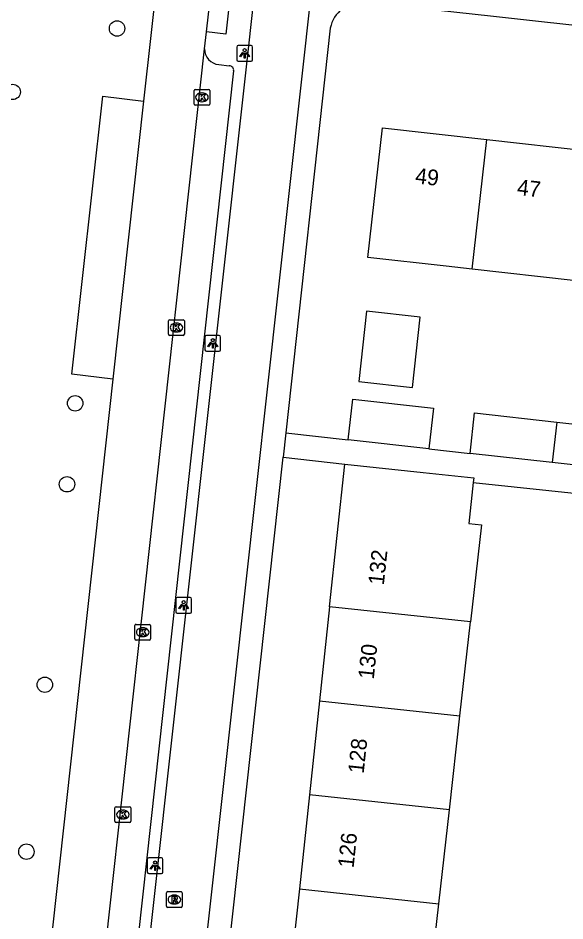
# Model space of a CAD drawing. Extents: x 161928 to 163055, y 386475 to 387428.
# Drawn here: x 162311.1 to 162345.8, y 387019.4 to 387076.6 of the extents above; entities that cross this region are included whole.
import ezdxf

# ---------------------------------------------------------------- set-up
doc = ezdxf.new("R2010")
doc.units = 0
for name, color, linetype in [('IMGEO_Boom', 7, 'Continuous'), ('IMGEO_Fietspad_gesloten', 7, 'Continuous'), ('IMGEO_Kolk', 7, 'Continuous'), ('IMGEO_Lichtpunt', 7, 'Continuous'), ('IMGEO_Pand', 7, 'Continuous'), ('IMGEO_Pand_nummerreeks', 7, 'Continuous'), ('IMGEO_Parkeervlak_open', 7, 'Continuous'), ('IMGEO_Rijbaan_lokaal_open', 7, 'Continuous'), ('IMGEO_Rioolput', 7, 'Continuous'), ('IMGEO_Voetpad_open', 7, 'Continuous')]:
    doc.layers.add(name, color=color, linetype=linetype)

msp = doc.modelspace()

# ---------------------------------------------------------------- linework, layer by layer
at = {"layer": 'IMGEO_Boom'}
for centre in [(162317.422, 387075.984), (162310.798, 387071.962), (162314.768, 387052.205), (162314.247, 387047.068), (162312.842, 387034.347), (162311.672, 387023.758)]:
    msp.add_circle(centre, 0.489, dxfattribs=at)
at = {"layer": 'IMGEO_Fietspad_gesloten'}
for points in [[(162363.238, 387379.093), (162350.137, 387261.458), (162337.473, 387147.951), (162334.734, 387123.4), (162318.47, 386976.523)], [(162315.39, 386981.245), (162331.938, 387130.419)]]:
    msp.add_lwpolyline(points, dxfattribs=at)
at = {"layer": 'IMGEO_Kolk'}
for p, q in [((162322.379, 387072.117), (162323.231, 387072.117)), ((162322.304, 387071.191), (162322.304, 387072.043)), ((162322.792, 387071.897), (162322.817, 387071.897)), ((162323.305, 387072.043), (162323.305, 387071.191)), ((162323.231, 387071.117), (162322.379, 387071.117)), ((162322.815, 387071.337), (162322.79, 387071.337)), ((162320.69, 387056.585), (162320.69, 387057.437)), ((162320.765, 387057.511), (162321.617, 387057.511)), ((162321.178, 387057.291), (162321.203, 387057.291)), ((162321.691, 387057.437), (162321.691, 387056.585)), ((162321.201, 387056.731), (162321.176, 387056.731)), ((162321.617, 387056.511), (162320.765, 387056.511)), ((162318.552, 387037.256), (162318.552, 387038.108)), ((162318.627, 387038.182), (162319.479, 387038.182)), ((162319.04, 387037.962), (162319.065, 387037.962)), ((162319.553, 387038.108), (162319.553, 387037.256)), ((162319.479, 387037.182), (162318.627, 387037.182)), ((162319.063, 387037.402), (162319.038, 387037.402)), ((162317.289, 387025.686), (162317.289, 387026.538)), ((162317.364, 387026.612), (162318.216, 387026.612)), ((162317.777, 387026.392), (162317.802, 387026.392)), ((162318.29, 387026.538), (162318.29, 387025.686)), ((162317.8, 387025.832), (162317.775, 387025.832)), ((162318.216, 387025.612), (162317.364, 387025.612))]:
    msp.add_line(p, q, dxfattribs=at)
for points in [[(162322.379, 387072.117), (162323.231, 387072.117)], [(162322.304, 387071.191), (162322.304, 387072.043)], [(162322.625, 387071.817), (162322.748, 387071.817), (162322.748, 387071.666), (162322.878, 387071.817), (162323.042, 387071.817), (162322.896, 387071.666), (162323.049, 387071.417), (162322.897, 387071.417), (162322.812, 387071.581), (162322.748, 387071.514), (162322.748, 387071.417), (162322.625, 387071.417), (162322.625, 387071.817)], [(162323.305, 387072.043), (162323.305, 387071.191)], [(162323.231, 387071.117), (162322.379, 387071.117)], [(162320.69, 387056.585), (162320.69, 387057.437)], [(162320.765, 387057.511), (162321.617, 387057.511)], [(162321.011, 387057.211), (162321.134, 387057.211), (162321.134, 387057.06), (162321.264, 387057.211), (162321.428, 387057.211), (162321.282, 387057.06), (162321.435, 387056.811), (162321.283, 387056.811), (162321.198, 387056.975), (162321.134, 387056.908), (162321.134, 387056.811), (162321.011, 387056.811), (162321.011, 387057.211)], [(162321.691, 387057.437), (162321.691, 387056.585)], [(162321.617, 387056.511), (162320.765, 387056.511)], [(162318.552, 387037.256), (162318.552, 387038.108)], [(162318.627, 387038.182), (162319.479, 387038.182)], [(162318.873, 387037.882), (162318.996, 387037.882), (162318.996, 387037.731), (162319.126, 387037.882), (162319.29, 387037.882), (162319.144, 387037.731), (162319.297, 387037.482), (162319.145, 387037.482), (162319.06, 387037.646), (162318.996, 387037.579), (162318.996, 387037.482), (162318.873, 387037.482), (162318.873, 387037.882)], [(162319.553, 387038.108), (162319.553, 387037.256)], [(162319.479, 387037.182), (162318.627, 387037.182)], [(162317.289, 387025.686), (162317.289, 387026.538)], [(162317.364, 387026.612), (162318.216, 387026.612)], [(162317.61, 387026.312), (162317.733, 387026.312), (162317.733, 387026.161), (162317.863, 387026.312), (162318.027, 387026.312), (162317.881, 387026.161), (162318.034, 387025.912), (162317.882, 387025.912), (162317.797, 387026.076), (162317.733, 387026.009), (162317.733, 387025.912), (162317.61, 387025.912), (162317.61, 387026.312)], [(162318.29, 387026.538), (162318.29, 387025.686)], [(162318.216, 387025.612), (162317.364, 387025.612)]]:
    msp.add_lwpolyline(points, dxfattribs=at)
for centre, start, end in [((162322.381, 387072.041), 91.552, 178.448), ((162322.381, 387072.041), 91.552, 178.448), ((162323.229, 387072.041), 1.552, 88.448), ((162323.229, 387072.041), 1.552, 88.448), ((162322.381, 387071.193), 181.552, 268.448), ((162322.381, 387071.193), 181.552, 268.448), ((162323.229, 387071.193), 271.552, 358.448), ((162323.229, 387071.193), 271.552, 358.448), ((162320.767, 387057.435), 91.552, 178.448), ((162320.767, 387057.435), 91.552, 178.448), ((162321.615, 387057.435), 1.552, 88.448), ((162321.615, 387057.435), 1.552, 88.448), ((162320.767, 387056.587), 181.552, 268.448), ((162320.767, 387056.587), 181.552, 268.448), ((162321.615, 387056.587), 271.552, 358.448), ((162321.615, 387056.587), 271.552, 358.448), ((162318.629, 387038.106), 91.552, 178.448), ((162318.629, 387038.106), 91.552, 178.448), ((162319.477, 387038.106), 1.552, 88.448), ((162319.477, 387038.106), 1.552, 88.448), ((162318.629, 387037.258), 181.552, 268.448), ((162318.629, 387037.258), 181.552, 268.448), ((162319.477, 387037.258), 271.552, 358.448), ((162319.477, 387037.258), 271.552, 358.448), ((162317.366, 387026.536), 91.552, 178.448), ((162317.366, 387026.536), 91.552, 178.448), ((162318.214, 387026.536), 1.552, 88.448), ((162318.214, 387026.536), 1.552, 88.448), ((162317.366, 387025.688), 181.552, 268.448), ((162317.366, 387025.688), 181.552, 268.448), ((162318.214, 387025.688), 271.552, 358.448), ((162318.214, 387025.688), 271.552, 358.448)]:
    msp.add_arc(centre, 0.0765, start, end, dxfattribs=at)
for centre, major_axis, ratio, start_param, end_param in [((162322.791, 387071.617), (-0.387, 0.002), 0.722429, 4.712389, 7.853982), ((162322.816, 387071.617), (-0.39, 0.002), 0.717154, 1.570796, 4.712389), ((162321.177, 387057.011), (-0.387, 0.002), 0.722429, 4.712389, 7.853982), ((162321.202, 387057.011), (-0.39, 0.002), 0.717154, 1.570796, 4.712389), ((162319.039, 387037.682), (-0.387, 0.002), 0.722429, 4.712389, 7.853982), ((162319.064, 387037.682), (-0.39, 0.002), 0.717154, 1.570796, 4.712389), ((162317.776, 387026.112), (-0.387, 0.002), 0.722429, 4.712389, 7.853982), ((162317.801, 387026.112), (-0.39, 0.002), 0.717154, 1.570796, 4.712389)]:
    msp.add_ellipse(centre, major_axis=major_axis, ratio=ratio, start_param=start_param, end_param=end_param, dxfattribs=at)
at = {"layer": 'IMGEO_Lichtpunt'}
for p, q in [((162325.018, 387074.811), (162325.018, 387074.004)), ((162325.018, 387074.811), (162325.018, 387074.004)), ((162325.92, 387074.906), (162325.112, 387074.906)), ((162325.92, 387074.906), (162325.112, 387074.906)), ((162326.014, 387074.004), (162326.014, 387074.811)), ((162326.014, 387074.004), (162326.014, 387074.811)), ((162325.112, 387073.91), (162325.92, 387073.91)), ((162325.112, 387073.91), (162325.92, 387073.91)), ((162322.998, 387056.41), (162322.998, 387055.603)), ((162322.998, 387056.41), (162322.998, 387055.603)), ((162323.9, 387056.505), (162323.092, 387056.505)), ((162323.9, 387056.505), (162323.092, 387056.505)), ((162323.994, 387055.603), (162323.994, 387056.41)), ((162323.994, 387055.603), (162323.994, 387056.41)), ((162323.092, 387055.509), (162323.9, 387055.509)), ((162323.092, 387055.509), (162323.9, 387055.509)), ((162321.152, 387039.789), (162321.152, 387038.982)), ((162321.152, 387039.789), (162321.152, 387038.982)), ((162322.054, 387039.884), (162321.246, 387039.884)), ((162322.054, 387039.884), (162321.246, 387039.884)), ((162322.148, 387038.982), (162322.148, 387039.789)), ((162322.148, 387038.982), (162322.148, 387039.789)), ((162321.246, 387038.888), (162322.054, 387038.888)), ((162321.246, 387038.888), (162322.054, 387038.888)), ((162319.338, 387023.27), (162319.338, 387022.463)), ((162319.338, 387023.27), (162319.338, 387022.463)), ((162320.24, 387023.365), (162319.432, 387023.365)), ((162320.24, 387023.365), (162319.432, 387023.365)), ((162320.334, 387022.463), (162320.334, 387023.27)), ((162320.334, 387022.463), (162320.334, 387023.27)), ((162319.432, 387022.369), (162320.24, 387022.369)), ((162319.432, 387022.369), (162320.24, 387022.369))]:
    msp.add_line(p, q, dxfattribs=at)
for points in [[(162325.392, 387074.475), (162325.431, 387074.447), (162325.243, 387074.185), (162325.205, 387074.212), (162325.392, 387074.475)], [(162325.494, 387074.427), (162325.541, 387074.427), (162325.541, 387074.105), (162325.494, 387074.105), (162325.494, 387074.427)], [(162325.604, 387074.447), (162325.642, 387074.474), (162325.829, 387074.212), (162325.79, 387074.184), (162325.604, 387074.447)], [(162323.372, 387056.074), (162323.411, 387056.046), (162323.223, 387055.784), (162323.185, 387055.811), (162323.372, 387056.074)], [(162323.584, 387056.046), (162323.622, 387056.073), (162323.809, 387055.811), (162323.77, 387055.783), (162323.584, 387056.046)], [(162323.474, 387056.026), (162323.521, 387056.026), (162323.521, 387055.704), (162323.474, 387055.704), (162323.474, 387056.026)], [(162321.526, 387039.453), (162321.565, 387039.425), (162321.377, 387039.163), (162321.339, 387039.19), (162321.526, 387039.453)], [(162321.738, 387039.425), (162321.776, 387039.452), (162321.963, 387039.19), (162321.924, 387039.162), (162321.738, 387039.425)], [(162321.628, 387039.405), (162321.675, 387039.405), (162321.675, 387039.083), (162321.628, 387039.083), (162321.628, 387039.405)], [(162319.712, 387022.934), (162319.751, 387022.906), (162319.563, 387022.644), (162319.525, 387022.671), (162319.712, 387022.934)], [(162319.814, 387022.886), (162319.861, 387022.886), (162319.861, 387022.564), (162319.814, 387022.564), (162319.814, 387022.886)], [(162319.924, 387022.906), (162319.962, 387022.933), (162320.149, 387022.671), (162320.11, 387022.643), (162319.924, 387022.906)]]:
    msp.add_lwpolyline(points, dxfattribs=at)
for centre in [(162325.517, 387074.609), (162323.497, 387056.208), (162321.651, 387039.587), (162319.837, 387023.068)]:
    msp.add_circle(centre, 0.0994, dxfattribs=at)
for centre, start, end in [((162325.112, 387074.811), 90, 180), ((162325.112, 387074.811), 90, 180), ((162325.92, 387074.811), 0, 90), ((162325.92, 387074.811), 0, 90), ((162325.112, 387074.004), 180, 270), ((162325.112, 387074.004), 180, 270), ((162325.92, 387074.004), 270, 0), ((162325.92, 387074.004), 270, 360), ((162323.092, 387056.41), 90, 180), ((162323.092, 387056.41), 90, 180), ((162323.9, 387056.41), 0, 90), ((162323.9, 387056.41), 0, 90), ((162323.092, 387055.603), 180, 270), ((162323.092, 387055.603), 180, 270), ((162323.9, 387055.603), 270, 0), ((162323.9, 387055.603), 270, 360), ((162321.246, 387039.789), 90, 180), ((162321.246, 387039.789), 90, 180), ((162322.054, 387039.789), 0, 90), ((162322.054, 387039.789), 0, 90), ((162321.246, 387038.982), 180, 270), ((162321.246, 387038.982), 180, 270), ((162322.054, 387038.982), 270, 0), ((162322.054, 387038.982), 270, 360), ((162319.432, 387023.27), 90, 180), ((162319.432, 387023.27), 90, 180), ((162320.24, 387023.27), 0, 90), ((162320.24, 387023.27), 0, 90), ((162319.432, 387022.463), 180, 270), ((162319.432, 387022.463), 180, 270), ((162320.24, 387022.463), 270, 0), ((162320.24, 387022.463), 270, 360)]:
    msp.add_arc(centre, 0.0946, start, end, dxfattribs=at)
at = {"layer": 'IMGEO_Pand'}
for points in [[(162339.95, 387060.714), (162338.304, 387060.898), (162333.335, 387061.454), (162334.257, 387069.691), (162340.871, 387068.951)], [(162339.95, 387060.714), (162340.871, 387068.951)], [(162340.871, 387068.951), (162347.281, 387068.233)], [(162346.36, 387059.996), (162339.95, 387060.714)], [(162336.659, 387057.673), (162333.255, 387058.054), (162332.754, 387053.58), (162336.158, 387053.199), (162336.659, 387057.673)], [(162332.086, 387049.886), (162332.374, 387052.463), (162337.499, 387051.89), (162337.21, 387049.312)], [(162339.813, 387049.031), (162340.1, 387051.595), (162345.312, 387051.012)], [(162345.312, 387051.012), (162345.025, 387048.448)], [(162345.312, 387051.012), (162350.287, 387050.455), (162350, 387047.891)], [(162337.21, 387049.312), (162332.086, 387049.886)], [(162345.025, 387048.448), (162339.813, 387049.031)], [(162330.902, 387039.295), (162331.871, 387048.353)], [(162331.871, 387048.353), (162336.843, 387047.822), (162337.639, 387047.737), (162340.054, 387047.479), (162340.023, 387047.186)], [(162350, 387047.891), (162345.025, 387048.448)], [(162340.023, 387047.186), (162339.745, 387044.584), (162340.546, 387044.498), (162339.851, 387038.338)], [(162330.902, 387039.295), (162330.264, 387033.329)], [(162339.851, 387038.338), (162330.902, 387039.295)], [(162339.178, 387032.376), (162339.851, 387038.338)], [(162330.264, 387033.329), (162329.625, 387027.363)], [(162330.264, 387033.329), (162339.178, 387032.376)], [(162338.505, 387026.413), (162339.178, 387032.376)], [(162329.625, 387027.363), (162328.987, 387021.397)], [(162338.505, 387026.413), (162329.625, 387027.363)], [(162337.833, 387020.451), (162338.505, 387026.413)], [(162328.987, 387021.397), (162328.349, 387015.432)], [(162328.987, 387021.397), (162337.833, 387020.451)], [(162337.16, 387014.49), (162337.833, 387020.451)]]:
    msp.add_lwpolyline(points, dxfattribs=at)
at = {"layer": 'IMGEO_Parkeervlak_open'}
for points in [[(162324.82, 387073.293), (162315.091, 386984.956)], [(162323.878, 387073.693), (162324.545, 387073.621)], [(162317.157, 387053.732), (162314.56, 387054.058), (162316.518, 387071.683), (162319.101, 387071.379)]]:
    msp.add_lwpolyline(points, dxfattribs=at)
for centre, radius, start, end in [((162323.969, 387074.679), 0.991, 179.0965, 264.7008), ((162324.543, 387073.34), 0.281, 350.3388, 89.6151)]:
    msp.add_arc(centre, radius, start, end, dxfattribs=at)
at = {"layer": 'IMGEO_Rijbaan_lokaal_open'}
for points in [[(162325.328, 387127.246), (162319.101, 387071.379)], [(162323.101, 387075.776), (162325.003, 387092.654)], [(162322.979, 387074.695), (162323.101, 387075.776)], [(162312.981, 386984.002), (162322.979, 387074.695)], [(162319.101, 387071.379), (162317.157, 387053.732)], [(162317.157, 387053.732), (162309.501, 386984.314)]]:
    msp.add_lwpolyline(points, dxfattribs=at)
at = {"layer": 'IMGEO_Rioolput'}
for p, q in [((162320.559, 387020.295), (162320.559, 387021.147)), ((162320.634, 387021.221), (162321.486, 387021.221)), ((162321.56, 387021.147), (162321.56, 387020.295)), ((162321.047, 387021.001), (162321.072, 387021.001)), ((162321.486, 387020.221), (162320.634, 387020.221)), ((162321.07, 387020.441), (162321.045, 387020.441))]:
    msp.add_line(p, q, dxfattribs=at)
for points in [[(162320.559, 387020.295), (162320.559, 387021.147)], [(162320.634, 387021.221), (162321.486, 387021.221)], [(162321.56, 387021.147), (162321.56, 387020.295)], [(162321.148, 387020.919), (162320.896, 387020.921), (162320.896, 387020.521)], [(162320.896, 387020.521), (162321.02, 387020.521), (162321.02, 387020.683), (162321.031, 387020.683)], [(162321.074, 387020.84), (162321.02, 387020.84), (162321.02, 387020.759)], [(162321.02, 387020.759), (162321.072, 387020.759)], [(162321.078, 387020.654), (162321.149, 387020.521), (162321.289, 387020.521), (162321.224, 387020.647)], [(162321.486, 387020.221), (162320.634, 387020.221)]]:
    msp.add_lwpolyline(points, dxfattribs=at)
for centre, radius, start, end in [((162320.636, 387021.145), 0.0765, 91.552, 178.448), ((162320.636, 387021.145), 0.0765, 91.552, 178.448), ((162321.484, 387021.145), 0.0765, 1.552, 88.448), ((162321.484, 387021.145), 0.0765, 1.552, 88.448), ((162321.03, 387020.63), 0.0533, 26.0293, 88.6989), ((162321.056, 387020.948), 0.19, 274.7715, 282.9687), ((162321.08, 387020.744), 0.0964, 77.0061, 93.1865), ((162321.094, 387020.801), 0.0378, 276.6634, 79.6772), ((162321.147, 387020.809), 0.109, 350.3612, 89.416), ((162321.145, 387020.809), 0.112, 277.5842, 350.9817), ((162321.129, 387020.594), 0.108, 29.5134, 73.7905), ((162320.636, 387020.297), 0.0765, 181.552, 268.448), ((162320.636, 387020.297), 0.0765, 181.552, 268.448), ((162321.484, 387020.297), 0.0765, 271.552, 358.448), ((162321.484, 387020.297), 0.0765, 271.552, 358.448)]:
    msp.add_arc(centre, radius, start, end, dxfattribs=at)
for centre, major_axis, ratio, start_param, end_param in [((162321.046, 387020.721), (-0.387, 0.002), 0.722429, 4.712389, 7.853982), ((162321.071, 387020.721), (-0.39, 0.002), 0.717154, 1.570796, 4.712389)]:
    msp.add_ellipse(centre, major_axis=major_axis, ratio=ratio, start_param=start_param, end_param=end_param, dxfattribs=at)
at = {"layer": 'IMGEO_Voetpad_open'}
for points in [[(162325.003, 387092.654), (162326.205, 387092.504), (162324.325, 387075.617), (162323.101, 387075.776)], [(162334.524, 387077.515), (162341.124, 387076.792), (162388.82, 387071.504)], [(162330.948, 387075.999), (162328.119, 387050.323)], [(162328.119, 387050.323), (162327.95, 387048.785)], [(162328.119, 387050.323), (162332.086, 387049.886)], [(162337.21, 387049.312), (162339.813, 387049.031)], [(162320.425, 386980.482), (162327.95, 387048.785)], [(162327.95, 387048.785), (162331.871, 387048.353)], [(162340.023, 387047.186), (162352.218, 387045.884), (162351.712, 387041.504)]]:
    msp.add_lwpolyline(points, dxfattribs=at)
msp.add_arc((162332.994, 387075.586), 2.087, 86.9259, 168.5773, dxfattribs=at)

# ---------------------------------------------------------------- texts
at = {"layer": 'IMGEO_Pand_nummerreeks'}
for s, rotation, p in [('49', 353.6135, (162336.302, 387066.162)), ('47', 353.6135, (162342.764, 387065.439)), ('132', 83.8925, (162334.343, 387040.638)), ('130', 83.8936, (162333.704, 387034.661)), ('128', 83.8936, (162333.064, 387028.677)), ('126', 83.8936, (162332.424, 387022.69))]:
    msp.add_text(s, height=1, rotation=rotation, dxfattribs=at).set_placement(p)

doc.saveas('drawing.dxf')
